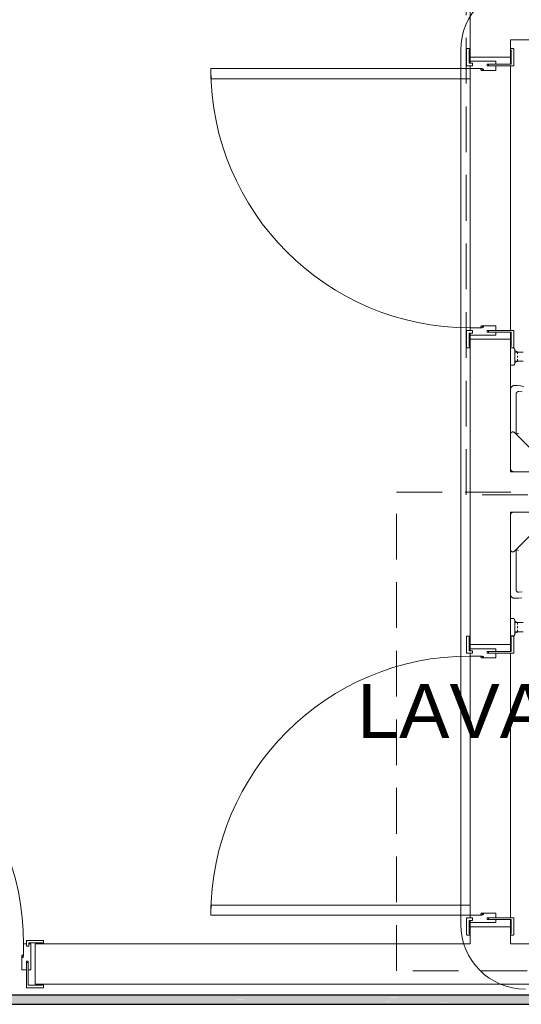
# Model space of a CAD drawing. Header units: millimetres. Extents: x 567 to 934, y -1 to 364.
# Tile 625 of 656: x 763.55 to 767.03, y 104.62 to 111.46. Entities that reach past the tile are written whole.
import ezdxf

# ---------------------------------------------------------------- set-up
doc = ezdxf.new("R2010")
doc.units = ezdxf.units.MM
doc.header["$MEASUREMENT"] = 0
doc.linetypes.add('HIDDEN2', pattern=[0.47625, 0.3175, -0.15875])
doc.linetypes.add('NULL', pattern=[0])
for name, color, linetype, lineweight in [('A-ANNO-SYMB', 7, 'Continuous', 9), ('A-AREA-IDEN', 7, 'Continuous', 9), ('A-WALL', 7, 'Continuous', 25), ('AF-Condutos', 140, 'Continuous', 25), ('ARQ-ALV-REB', 7, 'Continuous', 18), ('ARQ-ESQUAD', 7, 'Continuous', 25), ('DI-Detalhes', 1, 'HIDDEN2', 9), ('Peças hidrossanitárias', 7, 'Continuous', 13)]:
    doc.layers.add(name, color=color, linetype=linetype, lineweight=lineweight)
doc.styles.add('Arial', font='arial.ttf')

msp = doc.modelspace()

# ---------------------------------------------------------------- hatches: boundary and pattern name
at = {"layer": 'AF-Condutos', "linetype": 'Continuous'}
for points in [[(754.4968, 104.6871), (769.5363, 104.6857), (769.5363, 104.6871)], [(754.4968, 104.6857), (769.5363, 104.679), (769.5363, 104.6857)], [(754.4968, 104.679), (769.5363, 104.6683), (769.5363, 104.679)], [(763.7449, 104.6603), (769.5953, 104.6603), (754.4968, 104.6682)], [(754.4968, 104.6682), (769.5363, 104.6603), (769.5363, 104.6682)], [(769.5217, 104.6423), (769.5197, 104.6552), (754.4968, 104.6552)], [(769.5271, 104.6315), (769.5217, 104.6422), (754.4968, 104.6422)], [(769.5953, 104.6857), (754.5168, 104.687), (754.5168, 104.6857)], [(769.5953, 104.679), (754.5168, 104.6857), (754.5168, 104.679)], [(769.5953, 104.6682), (754.5168, 104.679), (754.5168, 104.6682)], [(754.5168, 104.6682), (754.5168, 104.6552), (769.5953, 104.6552)], [(769.5953, 104.6422), (754.5168, 104.6552), (754.5168, 104.6422)], [(769.5953, 104.6314), (754.5168, 104.6422), (754.5168, 104.6314)], [(763.7449, 104.6603), (769.5197, 104.6553), (769.5197, 104.6603)], [(754.4968, 104.6314), (769.5271, 104.6248), (769.5271, 104.6314)], [(754.4968, 104.6248), (769.5271, 104.6234), (769.5271, 104.6248)], [(769.5953, 104.6248), (754.5168, 104.6314), (754.5168, 104.6248)], [(769.5953, 104.6234), (754.5168, 104.6248), (754.5168, 104.6234)]]:
    msp.add_hatch(color=151, dxfattribs=at).paths.add_polyline_path(points)

# ---------------------------------------------------------------- linework, layer by layer
at = {"layer": 'A-ANNO-SYMB', "color": 8, "linetype": 'Continuous', "lineweight": 5}
msp.add_line((766.6143, 111.2512), (766.6143, 105.1788), dxfattribs=at)
for centre, start, end in [((767.0643, 111.2512), 90, 180), ((767.0643, 105.1788), 180, 270)]:
    msp.add_arc(centre, 0.45, start, end, dxfattribs=at)
at = {"layer": 'A-WALL', "color": 8, "lineweight": 5}
for p, q in [((766.679, 111.6573), (766.679, 111.2617)), ((766.959, 111.3227), (770.559, 111.3227)), ((766.959, 111.2617), (766.959, 111.3227)), ((766.679, 111.2597), (766.679, 111.2027)), ((766.959, 111.2027), (766.959, 111.2597)), ((766.679, 111.2027), (766.959, 111.2027)), ((766.959, 109.2427), (766.679, 109.2427)), ((766.679, 109.2427), (766.679, 109.1857)), ((766.959, 109.1857), (766.959, 109.2427)), ((766.679, 109.1837), (766.679, 107.1817)), ((766.959, 108.3227), (766.959, 109.1837)), ((770.559, 108.3227), (766.959, 108.3227)), ((766.959, 107.1817), (766.959, 108.0427)), ((766.959, 108.0427), (770.559, 108.0427)), ((766.679, 107.1797), (766.679, 107.1227)), ((766.959, 107.1227), (766.959, 107.1797)), ((766.679, 107.1227), (766.959, 107.1227)), ((766.959, 105.1627), (766.679, 105.1627)), ((766.679, 105.1627), (766.679, 105.1057)), ((766.959, 105.1057), (766.959, 105.1627)), ((766.679, 105.1037), (766.679, 105.0427)), ((766.959, 105.0427), (766.959, 105.1037)), ((763.716, 105.0427), (763.659, 105.0427)), ((763.659, 105.0427), (763.659, 104.7627)), ((766.679, 105.0427), (763.718, 105.0427)), ((769.9796, 105.0427), (766.959, 105.0427)), ((763.659, 104.7627), (763.716, 104.7627)), ((763.718, 104.7627), (770.559, 104.7627))]:
    msp.add_line(p, q, dxfattribs=at)
at = {"layer": 'AF-Condutos'}
for p, q in [((769.5363, 104.6871), (754.4968, 104.6871)), ((754.5168, 104.6234), (769.5953, 104.6234))]:
    msp.add_line(p, q, dxfattribs=at)
at = {"layer": 'ARQ-ALV-REB', "color": 8, "lineweight": 5}
for p, q in [((766.679, 111.1737), (766.679, 111.2027)), ((766.959, 111.1531), (766.959, 111.2027)), ((766.959, 109.3037), (766.959, 111.1417)), ((766.679, 109.3227), (766.679, 111.1227)), ((766.959, 109.2427), (766.959, 109.2923)), ((766.679, 109.2427), (766.679, 109.2717)), ((766.679, 107.0937), (766.679, 107.1227)), ((766.959, 107.0731), (766.959, 107.1227)), ((766.679, 105.2427), (766.679, 107.0427)), ((766.959, 105.2237), (766.959, 107.0617)), ((766.679, 105.1627), (766.679, 105.1917)), ((766.959, 105.1627), (766.959, 105.2123))]:
    msp.add_line(p, q, dxfattribs=at)
at = {"layer": 'ARQ-ESQUAD', "color": 8, "lineweight": 5}
for p, q in [((766.655, 111.1417), (766.655, 111.2577)), ((766.659, 111.2617), (766.679, 111.2617)), ((766.679, 111.2597), (766.672, 111.2507)), ((766.672, 111.2507), (766.672, 111.1597)), ((766.679, 111.2617), (766.679, 111.2597)), ((766.959, 111.2597), (766.959, 111.2617)), ((766.959, 111.2617), (766.979, 111.2617)), ((766.965, 111.2507), (766.959, 111.2597)), ((766.965, 111.1531), (766.965, 111.2507)), ((766.983, 111.2577), (766.983, 111.1417)), ((766.679, 111.1417), (766.655, 111.1417)), ((766.672, 111.1597), (766.679, 111.1597)), ((766.695, 111.1597), (766.672, 111.1597)), ((766.679, 111.1737), (766.859, 111.1737)), ((766.679, 111.1597), (766.679, 111.1737)), ((766.679, 111.1227), (766.679, 111.1417)), ((766.695, 111.1417), (766.679, 111.1417)), ((766.695, 111.1417), (766.695, 111.1597)), ((766.799, 111.1531), (766.965, 111.1531)), ((766.799, 111.1417), (766.799, 111.1531)), ((766.983, 111.1417), (766.799, 111.1417)), ((766.807, 111.1539), (766.807, 111.1417)), ((766.859, 111.1539), (766.807, 111.1539)), ((766.807, 111.1417), (766.859, 111.1417)), ((766.859, 111.1737), (766.859, 111.1539)), ((766.859, 111.1417), (766.859, 111.1097)), ((764.879, 111.0527), (764.879, 111.1227)), ((764.879, 111.1227), (766.679, 111.1227)), ((766.679, 111.1227), (766.679, 111.0527)), ((766.7641, 111.1227), (766.679, 111.1227)), ((766.7566, 111.1227), (766.7641, 111.1227)), ((766.7641, 111.1097), (766.7566, 111.1097)), ((766.7641, 111.1227), (766.7641, 111.1183)), ((766.7641, 111.1097), (766.7641, 111.1227)), ((766.7641, 111.1183), (766.7723, 111.1183)), ((766.7723, 111.114), (766.7641, 111.114)), ((766.7641, 111.114), (766.7641, 111.1097)), ((766.859, 111.1097), (766.7641, 111.1097)), ((766.7723, 111.1183), (766.7723, 111.114)), ((766.679, 111.0527), (764.879, 111.0527)), ((766.655, 109.3037), (766.679, 109.3037)), ((766.655, 109.1877), (766.655, 109.3037)), ((766.679, 109.3227), (766.7641, 109.3227)), ((766.679, 109.3037), (766.679, 109.3227)), ((766.695, 109.3037), (766.679, 109.3037)), ((766.695, 109.3037), (766.695, 109.2857)), ((766.7566, 109.3357), (766.7641, 109.3357)), ((766.7641, 109.3227), (766.7566, 109.3227)), ((766.7641, 109.3357), (766.7641, 109.3313)), ((766.7641, 109.3357), (766.859, 109.3357)), ((766.7641, 109.3227), (766.7641, 109.3357)), ((766.7641, 109.3313), (766.7723, 109.3313)), ((766.7641, 109.327), (766.7641, 109.3227)), ((766.7723, 109.327), (766.7641, 109.327)), ((766.7723, 109.3313), (766.7723, 109.327)), ((766.799, 109.3037), (766.983, 109.3037)), ((766.799, 109.2923), (766.799, 109.3037)), ((766.965, 109.2923), (766.799, 109.2923)), ((766.807, 109.3037), (766.807, 109.2915)), ((766.859, 109.3037), (766.807, 109.3037)), ((766.859, 109.3357), (766.859, 109.3037)), ((766.965, 109.1947), (766.965, 109.2923)), ((766.983, 109.3037), (766.983, 109.1877)), ((766.672, 109.2857), (766.672, 109.1947)), ((766.679, 109.2857), (766.672, 109.2857)), ((766.695, 109.2857), (766.672, 109.2857)), ((766.679, 109.2717), (766.679, 109.2857)), ((766.859, 109.2717), (766.679, 109.2717)), ((766.807, 109.2915), (766.859, 109.2915)), ((766.859, 109.2915), (766.859, 109.2717)), ((766.679, 109.1837), (766.659, 109.1837)), ((766.672, 109.1947), (766.679, 109.1857)), ((766.679, 109.1857), (766.679, 109.1837)), ((766.959, 109.1857), (766.965, 109.1947)), ((766.959, 109.1837), (766.959, 109.1857)), ((766.979, 109.1837), (766.959, 109.1837)), ((766.655, 107.1777), (766.655, 107.0617)), ((766.679, 107.1817), (766.659, 107.1817)), ((766.672, 107.1707), (766.679, 107.1797)), ((766.679, 107.1797), (766.679, 107.1817)), ((766.979, 107.1817), (766.959, 107.1817)), ((766.959, 107.1817), (766.959, 107.1797)), ((766.959, 107.1797), (766.965, 107.1707)), ((766.983, 107.0617), (766.983, 107.1777)), ((766.672, 107.0797), (766.672, 107.1707)), ((766.965, 107.1707), (766.965, 107.0731)), ((766.655, 107.0617), (766.679, 107.0617)), ((766.679, 107.0797), (766.672, 107.0797)), ((766.695, 107.0797), (766.672, 107.0797)), ((766.859, 107.0937), (766.679, 107.0937)), ((766.679, 107.0937), (766.679, 107.0797)), ((766.679, 107.0617), (766.679, 107.0427)), ((766.695, 107.0617), (766.679, 107.0617)), ((766.679, 107.0427), (766.7641, 107.0427)), ((766.695, 107.0617), (766.695, 107.0797)), ((766.7641, 107.0427), (766.7566, 107.0427)), ((766.7641, 107.0383), (766.7641, 107.0427)), ((766.7641, 107.0427), (766.7641, 107.0297)), ((766.7723, 107.0383), (766.7641, 107.0383)), ((766.7723, 107.034), (766.7723, 107.0383)), ((766.965, 107.0731), (766.799, 107.0731)), ((766.799, 107.0731), (766.799, 107.0617)), ((766.799, 107.0617), (766.983, 107.0617)), ((766.807, 107.0617), (766.807, 107.0739)), ((766.807, 107.0739), (766.859, 107.0739)), ((766.859, 107.0617), (766.807, 107.0617)), ((766.859, 107.0739), (766.859, 107.0937)), ((766.859, 107.0297), (766.859, 107.0617)), ((766.7566, 107.0297), (766.7641, 107.0297)), ((766.7641, 107.034), (766.7723, 107.034)), ((766.7641, 107.0297), (766.7641, 107.034)), ((766.7641, 107.0297), (766.859, 107.0297)), ((766.679, 105.3127), (764.879, 105.3127)), ((764.879, 105.3127), (764.879, 105.2427)), ((766.679, 105.2427), (766.679, 105.3127)), ((764.879, 105.2427), (766.679, 105.2427)), ((766.679, 105.2237), (766.655, 105.2237)), ((766.655, 105.2237), (766.655, 105.1077)), ((766.672, 105.1147), (766.672, 105.2057)), ((766.672, 105.2057), (766.679, 105.2057)), ((766.695, 105.2057), (766.672, 105.2057)), ((766.7641, 105.2427), (766.679, 105.2427)), ((766.679, 105.2427), (766.679, 105.2237)), ((766.695, 105.2237), (766.679, 105.2237)), ((766.679, 105.2057), (766.679, 105.1917)), ((766.679, 105.1917), (766.859, 105.1917)), ((766.695, 105.2237), (766.695, 105.2057)), ((766.7641, 105.2557), (766.7566, 105.2557)), ((766.7566, 105.2427), (766.7641, 105.2427)), ((766.7641, 105.2513), (766.7641, 105.2557)), ((766.859, 105.2557), (766.7641, 105.2557)), ((766.7641, 105.2557), (766.7641, 105.2427)), ((766.7723, 105.2513), (766.7641, 105.2513)), ((766.7641, 105.2427), (766.7641, 105.247)), ((766.7641, 105.247), (766.7723, 105.247)), ((766.7723, 105.247), (766.7723, 105.2513)), ((766.983, 105.2237), (766.799, 105.2237)), ((766.799, 105.2237), (766.799, 105.2123)), ((766.799, 105.2123), (766.965, 105.2123)), ((766.807, 105.2115), (766.807, 105.2237)), ((766.807, 105.2237), (766.859, 105.2237)), ((766.859, 105.2115), (766.807, 105.2115)), ((766.859, 105.2237), (766.859, 105.2557)), ((766.859, 105.1917), (766.859, 105.2115)), ((766.965, 105.2123), (766.965, 105.1147)), ((766.983, 105.1077), (766.983, 105.2237)), ((763.714, 105.0667), (763.598, 105.0667)), ((763.598, 105.0667), (763.598, 105.0427)), ((763.718, 105.0427), (763.718, 105.0627)), ((766.659, 105.1037), (766.679, 105.1037)), ((766.679, 105.1057), (766.672, 105.1147)), ((766.679, 105.1037), (766.679, 105.1057)), ((766.965, 105.1147), (766.959, 105.1057)), ((766.959, 105.1057), (766.959, 105.1037)), ((766.959, 105.1037), (766.979, 105.1037)), ((763.598, 105.0427), (763.579, 105.0427)), ((763.579, 105.0427), (763.579, 104.9576)), ((763.598, 105.0267), (763.598, 105.0427)), ((763.598, 105.0267), (763.616, 105.0267)), ((763.616, 105.0427), (763.616, 105.0497)), ((763.616, 105.0497), (763.707, 105.0497)), ((763.616, 105.0267), (763.616, 105.0497)), ((763.63, 105.0427), (763.616, 105.0427)), ((763.63, 104.8627), (763.63, 105.0427)), ((763.707, 105.0497), (763.716, 105.0427)), ((763.716, 105.0427), (763.718, 105.0427)), ((763.566, 104.9651), (763.566, 104.9576)), ((763.566, 104.9576), (763.5703, 104.9576)), ((763.579, 104.9576), (763.566, 104.9576)), ((763.566, 104.9576), (763.566, 104.8627)), ((763.5703, 104.9576), (763.5703, 104.9493)), ((763.5703, 104.9493), (763.5747, 104.9493)), ((763.5747, 104.9493), (763.5747, 104.9576)), ((763.5747, 104.9576), (763.579, 104.9576)), ((763.579, 104.9576), (763.579, 104.9651)), ((763.6094, 104.9227), (763.598, 104.9227)), ((763.598, 104.9227), (763.598, 104.7387)), ((763.598, 104.8627), (763.598, 104.9147)), ((763.598, 104.9147), (763.6102, 104.9147)), ((763.6094, 104.7567), (763.6094, 104.9227)), ((763.6102, 104.9147), (763.6102, 104.8627)), ((763.566, 104.8627), (763.598, 104.8627)), ((763.6102, 104.8627), (763.63, 104.8627)), ((763.598, 104.7387), (763.714, 104.7387)), ((763.707, 104.7567), (763.6094, 104.7567)), ((763.716, 104.7627), (763.707, 104.7567)), ((763.718, 104.7627), (763.716, 104.7627)), ((763.718, 104.7427), (763.718, 104.7627))]:
    msp.add_line(p, q, dxfattribs=at)
for centre, radius, start, end in [((766.659, 111.2577), 0.004, 90, 180), ((766.979, 111.2577), 0.004, 0, 90), ((766.679, 111.1227), 1.8, 180, 270), ((766.7648, 111.1162), 0.0105, 141.72399, 218.27601), ((766.7648, 109.3292), 0.0105, 141.72399, 218.27601), ((766.659, 109.1877), 0.004, 180, 270), ((766.979, 109.1877), 0.004, 270, 360), ((766.659, 107.1777), 0.004, 90, 180), ((766.979, 107.1777), 0.004, 0, 90), ((766.679, 105.2427), 1.8, 90, 180), ((766.7648, 107.0362), 0.0105, 141.72399, 218.27601), ((761.779, 105.0427), 1.8, 360, 90), ((766.7648, 105.2492), 0.0105, 141.72399, 218.27601), ((763.714, 105.0627), 0.004, 0, 90), ((766.659, 105.1077), 0.004, 180, 270), ((766.979, 105.1077), 0.004, 270, 360), ((763.5725, 104.9568), 0.0105, 51.72399, 128.27601), ((763.714, 104.7427), 0.004, 270, 360)]:
    msp.add_arc(centre, radius, start, end, dxfattribs=at)
at = {"layer": 'DI-Detalhes'}
for points in [[(766.6513, 111.8422), (770.8915, 111.8422), (770.8915, 108.1615), (766.6513, 108.1615), (766.6513, 111.8422)], [(766.1691, 108.1804), (770.4093, 108.1804), (770.4093, 104.8561), (766.1691, 104.8561), (766.1691, 108.1804)]]:
    msp.add_lwpolyline(points, dxfattribs=at)
at = {"layer": 'Peças hidrossanitárias', "color": 8, "lineweight": 5}
for p, q in [((766.979, 109.1827), (766.959, 109.1827)), ((766.991, 109.1644), (766.989, 109.1644)), ((766.991, 109.1644), (766.989, 109.1644)), ((767.009, 109.156), (766.991, 109.1644)), ((766.991, 109.1644), (766.991, 109.081)), ((767.009, 109.156), (767.009, 109.1552)), ((767.049, 109.1544), (766.989, 109.1544)), ((766.989, 109.091), (767.049, 109.091)), ((766.991, 109.081), (767.009, 109.0894)), ((767.009, 109.1502), (767.009, 109.1414)), ((767.009, 109.1289), (767.009, 109.1164)), ((767.009, 109.104), (767.009, 109.0951)), ((767.009, 109.09), (767.009, 109.0894)), ((766.959, 109.0627), (766.979, 109.0627)), ((766.989, 109.081), (766.991, 109.081)), ((766.989, 109.081), (766.989, 109.081)), ((766.989, 109.081), (766.989, 109.081)), ((766.989, 109.081), (766.991, 109.081)), ((766.989, 109.081), (766.989, 109.081)), ((766.989, 109.081), (766.989, 109.081)), ((766.999, 108.8633), (766.999, 108.8627)), ((766.999, 108.5827), (766.999, 108.8627)), ((767.0178, 108.8796), (767.0171, 108.8796)), ((767.2307, 108.351), (766.9873, 108.5944)), ((766.9873, 107.771), (767.2307, 108.0144)), ((766.999, 107.5027), (766.999, 107.7827)), ((766.999, 107.5027), (766.999, 107.502)), ((767.0172, 107.4857), (767.0178, 107.4858)), ((766.979, 107.3027), (766.959, 107.3027)), ((766.991, 107.2844), (766.989, 107.2844)), ((766.991, 107.2844), (766.989, 107.2844)), ((767.049, 107.2744), (766.989, 107.2744)), ((767.009, 107.276), (766.991, 107.2844)), ((766.991, 107.2844), (766.991, 107.201)), ((767.009, 107.2702), (767.009, 107.2614)), ((767.009, 107.2489), (767.009, 107.2364)), ((766.959, 107.1827), (766.979, 107.1827)), ((766.989, 107.211), (767.049, 107.211)), ((766.989, 107.201), (766.991, 107.201)), ((766.989, 107.201), (766.991, 107.201)), ((766.991, 107.201), (767.009, 107.2094)), ((767.009, 107.224), (767.009, 107.2191)), ((767.009, 107.2186), (767.009, 107.2151)), ((767.009, 107.2101), (767.009, 107.2094))]:
    msp.add_line(p, q, dxfattribs=at)
for points in [[(766.979, 109.1827), (766.9794, 109.1827), (766.9798, 109.1826), (766.9802, 109.1826), (766.9806, 109.1825), (766.981, 109.1825), (766.9814, 109.1824), (766.9818, 109.1823), (766.9821, 109.1822), (766.9825, 109.182), (766.9829, 109.1819), (766.9832, 109.1817), (766.9836, 109.1815), (766.984, 109.1814), (766.9843, 109.1811), (766.9846, 109.1809), (766.985, 109.1807), (766.9853, 109.1804), (766.9856, 109.1802), (766.9859, 109.1799), (766.9862, 109.1796), (766.9864, 109.1793), (766.9867, 109.179), (766.9869, 109.1787), (766.9872, 109.1784), (766.9874, 109.1781), (766.9876, 109.1777), (766.9878, 109.1774), (766.988, 109.177), (766.9882, 109.1767), (766.9883, 109.1763), (766.9884, 109.1759), (766.9886, 109.1755), (766.9887, 109.1752), (766.9888, 109.1748), (766.9888, 109.1744), (766.9889, 109.174), (766.9889, 109.1736), (766.989, 109.1732), (766.989, 109.1728), (766.989, 109.1727)], [(766.9798, 109.1826), (766.9802, 109.1826), (766.9806, 109.1825), (766.981, 109.1825), (766.9814, 109.1824), (766.9818, 109.1823), (766.9821, 109.1822), (766.9825, 109.182), (766.9829, 109.1819), (766.9832, 109.1817), (766.9836, 109.1815), (766.984, 109.1814), (766.9843, 109.1811), (766.9846, 109.1809), (766.985, 109.1807), (766.9853, 109.1804), (766.9856, 109.1802), (766.9859, 109.1799), (766.9862, 109.1796), (766.9864, 109.1793), (766.9867, 109.179), (766.9869, 109.1787), (766.9872, 109.1784), (766.9874, 109.1781), (766.9876, 109.1777), (766.9878, 109.1774), (766.988, 109.177), (766.9882, 109.1767), (766.9883, 109.1763), (766.9884, 109.1759), (766.9886, 109.1755), (766.9887, 109.1752), (766.9888, 109.1748), (766.9888, 109.1744), (766.9889, 109.174)], [(766.989, 109.1727), (766.989, 109.1726), (766.989, 109.1725), (766.989, 109.1723), (766.989, 109.172), (766.989, 109.1717), (766.989, 109.1712), (766.989, 109.1707), (766.989, 109.1701), (766.989, 109.1695), (766.989, 109.1687), (766.989, 109.1679), (766.989, 109.167), (766.989, 109.1661), (766.989, 109.165), (766.989, 109.1639), (766.989, 109.1628)], [(766.989, 109.0727), (766.989, 109.0727), (766.989, 109.0728), (766.989, 109.073), (766.989, 109.0733), (766.989, 109.0737), (766.989, 109.0741), (766.989, 109.0746), (766.989, 109.0752), (766.989, 109.0759), (766.989, 109.0766), (766.989, 109.0774), (766.989, 109.0783), (766.989, 109.0793), (766.989, 109.0803), (766.989, 109.0814), (766.989, 109.0826), (766.989, 109.0838), (766.989, 109.0851), (766.989, 109.0864), (766.989, 109.0878), (766.989, 109.0893), (766.989, 109.0908), (766.989, 109.0924), (766.989, 109.094), (766.989, 109.0957), (766.989, 109.0974), (766.989, 109.0991), (766.989, 109.1009), (766.989, 109.1027), (766.989, 109.1046), (766.989, 109.1064), (766.989, 109.1083), (766.989, 109.1103), (766.989, 109.1122), (766.989, 109.1142), (766.989, 109.1162), (766.989, 109.1181), (766.989, 109.1201), (766.989, 109.1221), (766.989, 109.1241), (766.989, 109.1261), (766.989, 109.1281), (766.989, 109.1301), (766.989, 109.1321), (766.989, 109.134), (766.989, 109.136), (766.989, 109.1379), (766.989, 109.1398), (766.989, 109.1416), (766.989, 109.1435), (766.989, 109.1453), (766.989, 109.147), (766.989, 109.1488), (766.989, 109.1505), (766.989, 109.1521), (766.989, 109.1537), (766.989, 109.1552), (766.989, 109.1567), (766.989, 109.1582), (766.989, 109.1595), (766.989, 109.1609), (766.989, 109.1621), (766.989, 109.1633), (766.989, 109.1645), (766.989, 109.1655), (766.989, 109.1665), (766.989, 109.1674), (766.989, 109.1683), (766.989, 109.1691), (766.989, 109.1698), (766.989, 109.1704), (766.989, 109.171), (766.989, 109.1714), (766.989, 109.1719), (766.989, 109.1722), (766.989, 109.1724), (766.989, 109.1726), (766.989, 109.1727), (766.989, 109.1727)], [(766.989, 109.1679), (766.989, 109.167), (766.989, 109.1661), (766.989, 109.165), (766.989, 109.1639), (766.989, 109.1628)], [(766.989, 109.1633), (766.989, 109.1645), (766.989, 109.1655), (766.989, 109.1665), (766.989, 109.1674)], [(766.989, 109.0727), (766.989, 109.0723), (766.989, 109.0719), (766.9889, 109.0715), (766.9889, 109.0711), (766.9888, 109.0707), (766.9887, 109.0703), (766.9886, 109.0699), (766.9885, 109.0695), (766.9883, 109.0691), (766.9882, 109.0688), (766.988, 109.0684), (766.9879, 109.0681), (766.9877, 109.0677), (766.9875, 109.0674), (766.9872, 109.067), (766.987, 109.0667), (766.9868, 109.0664), (766.9865, 109.0661), (766.9862, 109.0658), (766.986, 109.0655), (766.9857, 109.0652), (766.9854, 109.065), (766.985, 109.0647), (766.9847, 109.0645), (766.9844, 109.0643), (766.9841, 109.064), (766.9837, 109.0639), (766.9833, 109.0637), (766.983, 109.0635), (766.9826, 109.0634), (766.9822, 109.0632), (766.9819, 109.0631), (766.9815, 109.063), (766.9811, 109.0629), (766.9807, 109.0628), (766.9803, 109.0628), (766.9799, 109.0627), (766.9795, 109.0627), (766.9791, 109.0627), (766.979, 109.0627)], [(766.9889, 109.0715), (766.9889, 109.0711), (766.9888, 109.0707), (766.9887, 109.0703), (766.9886, 109.0699), (766.9885, 109.0695), (766.9883, 109.0691), (766.9882, 109.0688), (766.988, 109.0684), (766.9879, 109.0681), (766.9877, 109.0677), (766.9875, 109.0674), (766.9872, 109.067), (766.987, 109.0667), (766.9868, 109.0664), (766.9865, 109.0661), (766.9862, 109.0658), (766.986, 109.0655), (766.9857, 109.0652), (766.9854, 109.065), (766.985, 109.0647), (766.9847, 109.0645), (766.9844, 109.0643), (766.9841, 109.064), (766.9837, 109.0639), (766.9833, 109.0637), (766.983, 109.0635), (766.9826, 109.0634), (766.9822, 109.0632), (766.9819, 109.0631), (766.9815, 109.063), (766.9811, 109.0629), (766.9807, 109.0628), (766.9803, 109.0628), (766.9799, 109.0627)], [(766.989, 109.0774), (766.989, 109.0783), (766.989, 109.0793), (766.989, 109.0803), (766.989, 109.0814), (766.989, 109.0826)], [(766.989, 109.082), (766.989, 109.0809), (766.989, 109.0798), (766.989, 109.0788), (766.989, 109.0779), (766.989, 109.0771), (766.989, 109.0763), (766.989, 109.0756), (766.989, 109.0749), (766.989, 109.0744), (766.989, 109.0739), (766.989, 109.0735), (766.989, 109.0732), (766.989, 109.0729), (766.989, 109.0728), (766.989, 109.0727), (766.989, 109.0727)], [(766.989, 109.082), (766.989, 109.0809), (766.989, 109.0798), (766.989, 109.0788), (766.989, 109.0779)], [(766.9906, 108.9218), (766.9894, 108.9219), (766.9882, 108.9219), (766.987, 108.9218), (766.9858, 108.9217), (766.9846, 108.9216), (766.9834, 108.9214), (766.9822, 108.9211), (766.9811, 108.9208), (766.9799, 108.9205), (766.9788, 108.9201), (766.9777, 108.9197), (766.9766, 108.9192), (766.9755, 108.9187), (766.9744, 108.9181), (766.9734, 108.9175), (766.9724, 108.9169), (766.9714, 108.9162), (766.9704, 108.9154), (766.9695, 108.9147), (766.9686, 108.9139), (766.9677, 108.9131), (766.9669, 108.9122), (766.9661, 108.9113), (766.9654, 108.9104), (766.9646, 108.9094), (766.964, 108.9084), (766.9633, 108.9074), (766.9627, 108.9064), (766.9622, 108.9053), (766.9616, 108.9042), (766.9612, 108.9031), (766.9607, 108.902), (766.9604, 108.9008), (766.96, 108.8997), (766.9597, 108.8985), (766.9595, 108.8974), (766.9593, 108.8962), (766.9591, 108.895), (766.959, 108.8938), (766.959, 108.8926), (766.959, 108.8919)], [(767.0535, 108.9152), (767.0297, 108.9185), (767.0058, 108.9208), (766.9906, 108.9218)], [(766.999, 108.8627), (766.999, 108.8634), (766.999, 108.864), (766.9991, 108.8647), (766.9992, 108.8654), (766.9993, 108.866), (766.9995, 108.8667), (766.9997, 108.8674), (766.9999, 108.868), (767.0001, 108.8687), (767.0003, 108.8693), (767.0006, 108.8699), (767.0009, 108.8705), (767.0012, 108.8711), (767.0016, 108.8717), (767.002, 108.8723), (767.0024, 108.8728), (767.0028, 108.8734), (767.0032, 108.8739), (767.0037, 108.8744), (767.0041, 108.8749), (767.0046, 108.8753), (767.0052, 108.8758), (767.0057, 108.8762), (767.0062, 108.8766), (767.0068, 108.877), (767.0074, 108.8773), (767.008, 108.8777), (767.0086, 108.878), (767.0092, 108.8783), (767.0098, 108.8785), (767.0105, 108.8788), (767.0111, 108.879), (767.0118, 108.8791), (767.0124, 108.8793), (767.0131, 108.8794), (767.0138, 108.8795), (767.0144, 108.8796), (767.0151, 108.8797), (767.0158, 108.8797), (767.0165, 108.8797), (767.0172, 108.8796), (767.0178, 108.8796)], [(767.0079, 108.8776), (767.0073, 108.8773), (767.0067, 108.8769), (767.0062, 108.8766), (767.0056, 108.8762), (767.0051, 108.8757), (767.0046, 108.8753), (767.0041, 108.8748), (767.0036, 108.8743), (767.0032, 108.8738), (767.0027, 108.8733), (767.0023, 108.8728), (767.0019, 108.8722)], [(767.0178, 108.8796), (767.04, 108.8768)], [(766.9873, 108.5944), (766.9868, 108.5948), (766.9863, 108.5953), (766.9858, 108.5957), (766.9853, 108.5961), (766.9847, 108.5965), (766.9842, 108.5968), (766.9836, 108.5972), (766.983, 108.5975), (766.9824, 108.5978), (766.9818, 108.598), (766.9812, 108.5983), (766.9805, 108.5985), (766.9799, 108.5987), (766.9793, 108.5988), (766.9786, 108.599), (766.978, 108.5991), (766.9773, 108.5991), (766.9766, 108.5992), (766.976, 108.5992), (766.9753, 108.5992), (766.9747, 108.5992), (766.974, 108.5992), (766.9733, 108.5991), (766.9727, 108.599), (766.972, 108.5989), (766.9714, 108.5987), (766.9707, 108.5985), (766.9701, 108.5983), (766.9695, 108.5981), (766.9689, 108.5978), (766.9683, 108.5976), (766.9677, 108.5973), (766.9671, 108.5969), (766.9666, 108.5966), (766.966, 108.5962), (766.9655, 108.5958), (766.965, 108.5954), (766.9645, 108.595), (766.964, 108.5945), (766.9635, 108.594), (766.9631, 108.5936), (766.9626, 108.593), (766.9622, 108.5925), (766.9618, 108.592), (766.9615, 108.5914), (766.9611, 108.5909), (766.9608, 108.5903), (766.9605, 108.5897), (766.9603, 108.5891), (766.96, 108.5885), (766.9598, 108.5878), (766.9596, 108.5872), (766.9594, 108.5865), (766.9593, 108.5859), (766.9592, 108.5852), (766.9591, 108.5846), (766.959, 108.5839), (766.959, 108.5833), (766.959, 108.5827)], [(766.999, 108.5827), (766.9995, 108.5829), (767.0011, 108.5836), (767.0037, 108.5846), (767.0052, 108.5853), (767.007, 108.586), (767.0108, 108.5876), (767.015, 108.5893)], [(766.959, 108.3467), (766.959, 108.3457), (766.9591, 108.3448), (766.9592, 108.3438), (766.9593, 108.3428), (766.9595, 108.3419), (766.9597, 108.341), (766.9599, 108.34), (766.9602, 108.3391), (766.9605, 108.3382), (766.9609, 108.3373), (766.9613, 108.3364), (766.9617, 108.3356), (766.9622, 108.3347), (766.9627, 108.3339), (766.9632, 108.3331), (766.9637, 108.3323), (766.9643, 108.3316), (766.9649, 108.3308), (766.9656, 108.3301), (766.9663, 108.3295), (766.967, 108.3288), (766.9677, 108.3282), (766.9684, 108.3276), (766.9692, 108.327), (766.97, 108.3265), (766.9708, 108.326), (766.9717, 108.3255), (766.9725, 108.3251), (766.9734, 108.3247), (766.9743, 108.3243), (766.9752, 108.324), (766.9761, 108.3237), (766.977, 108.3234), (766.978, 108.3232), (766.9789, 108.323), (766.9799, 108.3229), (766.9808, 108.3228), (766.9818, 108.3227), (766.9827, 108.3227)], [(766.983, 108.0427), (766.982, 108.0427), (766.9811, 108.0426), (766.9801, 108.0425), (766.9792, 108.0424), (766.9782, 108.0422), (766.9773, 108.042), (766.9764, 108.0417), (766.9754, 108.0415), (766.9745, 108.0411), (766.9736, 108.0408), (766.9728, 108.0404), (766.9719, 108.04), (766.9711, 108.0395), (766.9702, 108.039), (766.9694, 108.0385), (766.9687, 108.0379), (766.9679, 108.0373), (766.9672, 108.0367), (766.9665, 108.0361), (766.9658, 108.0354), (766.9651, 108.0347), (766.9645, 108.034), (766.9639, 108.0332), (766.9633, 108.0324), (766.9628, 108.0316), (766.9623, 108.0308), (766.9618, 108.03), (766.9614, 108.0291), (766.961, 108.0283), (766.9606, 108.0274), (766.9603, 108.0265), (766.96, 108.0256), (766.9597, 108.0246), (766.9595, 108.0237), (766.9593, 108.0228), (766.9592, 108.0218), (766.9591, 108.0208), (766.959, 108.0199), (766.959, 108.0189)], [(766.959, 107.7827), (766.959, 107.782), (766.959, 107.7813), (766.9591, 107.7807), (766.9592, 107.78), (766.9593, 107.7794), (766.9595, 107.7787), (766.9596, 107.7781), (766.9598, 107.7775), (766.9601, 107.7768), (766.9603, 107.7762), (766.9606, 107.7756), (766.9609, 107.775), (766.9612, 107.7744), (766.9615, 107.7739), (766.9619, 107.7733), (766.9623, 107.7728), (766.9627, 107.7723), (766.9631, 107.7717), (766.9635, 107.7713), (766.964, 107.7708), (766.9645, 107.7703), (766.965, 107.7699), (766.9655, 107.7695), (766.9661, 107.7691), (766.9666, 107.7687), (766.9672, 107.7684), (766.9677, 107.7681), (766.9683, 107.7678), (766.9689, 107.7675), (766.9696, 107.7672), (766.9702, 107.767), (766.9708, 107.7668), (766.9714, 107.7666), (766.9721, 107.7665), (766.9727, 107.7663), (766.9734, 107.7662), (766.9741, 107.7662), (766.9747, 107.7661), (766.9754, 107.7661), (766.976, 107.7661), (766.9767, 107.7661), (766.9774, 107.7662), (766.978, 107.7663), (766.9787, 107.7664), (766.9793, 107.7665), (766.98, 107.7667), (766.9806, 107.7669), (766.9812, 107.7671), (766.9818, 107.7673), (766.9825, 107.7676), (766.983, 107.7679), (766.9836, 107.7682), (766.9842, 107.7685), (766.9848, 107.7689), (766.9853, 107.7693), (766.9858, 107.7697), (766.9863, 107.7701), (766.9868, 107.7705), (766.9873, 107.771)], [(767.015, 107.776), (767.0108, 107.7778), (767.007, 107.7794), (767.0052, 107.7801), (767.0037, 107.7807), (767.0011, 107.7818), (766.9995, 107.7824), (766.999, 107.7827)], [(766.959, 107.4735), (766.959, 107.4723), (766.9591, 107.4711), (766.9592, 107.4699), (766.9594, 107.4687), (766.9596, 107.4675), (766.9598, 107.4663), (766.9602, 107.4652), (766.9605, 107.464), (766.9609, 107.4629), (766.9614, 107.4618), (766.9618, 107.4607), (766.9624, 107.4596), (766.963, 107.4586), (766.9636, 107.4575), (766.9642, 107.4565), (766.9649, 107.4555), (766.9657, 107.4546), (766.9664, 107.4537), (766.9672, 107.4528), (766.9681, 107.4519), (766.969, 107.4511), (766.9699, 107.4503), (766.9708, 107.4496), (766.9718, 107.4489), (766.9728, 107.4482), (766.9738, 107.4476), (766.9748, 107.447), (766.9759, 107.4465), (766.977, 107.446), (766.9781, 107.4455), (766.9792, 107.4451), (766.9804, 107.4447), (766.9815, 107.4444), (766.9827, 107.4441), (766.9839, 107.4439), (766.9851, 107.4437), (766.9863, 107.4436), (766.9875, 107.4435), (766.9887, 107.4435), (766.9899, 107.4435), (766.9906, 107.4435)], [(766.9906, 107.4435), (767.0145, 107.4452), (767.0383, 107.4479)], [(767.0178, 107.4858), (767.0171, 107.4857), (767.0164, 107.4857), (767.0157, 107.4857), (767.0151, 107.4857), (767.0144, 107.4857), (767.0137, 107.4858), (767.013, 107.4859), (767.0124, 107.4861), (767.0117, 107.4862), (767.011, 107.4864), (767.0104, 107.4866), (767.0098, 107.4869), (767.0091, 107.4871), (767.0085, 107.4874), (767.0079, 107.4877), (767.0073, 107.488), (767.0067, 107.4884), (767.0062, 107.4888), (767.0056, 107.4892), (767.0051, 107.4896), (767.0046, 107.4901), (767.0041, 107.4905), (767.0036, 107.491), (767.0032, 107.4915), (767.0027, 107.492), (767.0023, 107.4926), (767.0019, 107.4931), (767.0015, 107.4937), (767.0012, 107.4943), (767.0009, 107.4949), (767.0006, 107.4955), (767.0003, 107.4961), (767.0001, 107.4967), (766.9998, 107.4974), (766.9996, 107.498), (766.9995, 107.4987), (766.9993, 107.4994), (766.9992, 107.5), (766.9991, 107.5007), (766.999, 107.5014), (766.999, 107.5021), (766.999, 107.5027)], [(767.002, 107.4931), (767.0024, 107.4925), (767.0028, 107.492), (767.0032, 107.4915), (767.0037, 107.491), (767.0041, 107.4905), (767.0046, 107.49), (767.0052, 107.4896), (767.0057, 107.4891), (767.0062, 107.4887), (767.0068, 107.4884), (767.0074, 107.488), (767.008, 107.4877)], [(767.0402, 107.4886), (767.018, 107.4858), (767.0178, 107.4858)], [(766.979, 107.3027), (766.9794, 107.3027), (766.9798, 107.3026), (766.9802, 107.3026), (766.9806, 107.3025), (766.981, 107.3025), (766.9814, 107.3024), (766.9818, 107.3023), (766.9821, 107.3022), (766.9825, 107.302), (766.9829, 107.3019), (766.9832, 107.3017), (766.9836, 107.3015), (766.984, 107.3014), (766.9843, 107.3011), (766.9846, 107.3009), (766.985, 107.3007), (766.9853, 107.3004), (766.9856, 107.3002), (766.9859, 107.2999), (766.9862, 107.2996), (766.9864, 107.2993), (766.9867, 107.299), (766.9869, 107.2987), (766.9872, 107.2984), (766.9874, 107.2981), (766.9876, 107.2977), (766.9878, 107.2974), (766.988, 107.297), (766.9882, 107.2967), (766.9883, 107.2963), (766.9884, 107.2959), (766.9886, 107.2955), (766.9887, 107.2952), (766.9888, 107.2948), (766.9888, 107.2944), (766.9889, 107.294), (766.9889, 107.2936), (766.989, 107.2932), (766.989, 107.2928), (766.989, 107.2927)], [(766.9798, 107.3026), (766.9802, 107.3026), (766.9806, 107.3025), (766.981, 107.3025), (766.9814, 107.3024), (766.9818, 107.3023), (766.9821, 107.3022), (766.9825, 107.302), (766.9829, 107.3019), (766.9832, 107.3017), (766.9836, 107.3015), (766.984, 107.3014), (766.9843, 107.3011), (766.9846, 107.3009), (766.985, 107.3007), (766.9853, 107.3004), (766.9856, 107.3002), (766.9859, 107.2999), (766.9862, 107.2996), (766.9864, 107.2993), (766.9867, 107.299), (766.9869, 107.2987), (766.9872, 107.2984), (766.9874, 107.2981), (766.9876, 107.2977), (766.9878, 107.2974), (766.988, 107.297), (766.9882, 107.2967), (766.9883, 107.2963), (766.9884, 107.2959), (766.9886, 107.2955), (766.9887, 107.2952), (766.9888, 107.2948), (766.9888, 107.2944), (766.9889, 107.294)], [(766.989, 107.2927), (766.989, 107.2926), (766.989, 107.2925), (766.989, 107.2923), (766.989, 107.292), (766.989, 107.2917), (766.989, 107.2912), (766.989, 107.2907), (766.989, 107.2901), (766.989, 107.2895), (766.989, 107.2887), (766.989, 107.2879), (766.989, 107.287), (766.989, 107.2861), (766.989, 107.285), (766.989, 107.2839), (766.989, 107.2828)], [(766.989, 107.1927), (766.989, 107.1927), (766.989, 107.1928), (766.989, 107.193), (766.989, 107.1933), (766.989, 107.1937), (766.989, 107.1941), (766.989, 107.1946), (766.989, 107.1952), (766.989, 107.1959), (766.989, 107.1966), (766.989, 107.1974), (766.989, 107.1983), (766.989, 107.1993), (766.989, 107.2003), (766.989, 107.2014), (766.989, 107.2026), (766.989, 107.2038), (766.989, 107.2051), (766.989, 107.2064), (766.989, 107.2078), (766.989, 107.2093), (766.989, 107.2108), (766.989, 107.2124), (766.989, 107.214), (766.989, 107.2157), (766.989, 107.2174), (766.989, 107.2191), (766.989, 107.2209), (766.989, 107.2227), (766.989, 107.2246), (766.989, 107.2264), (766.989, 107.2283), (766.989, 107.2303), (766.989, 107.2322), (766.989, 107.2342), (766.989, 107.2362), (766.989, 107.2381), (766.989, 107.2401), (766.989, 107.2421), (766.989, 107.2441), (766.989, 107.2461), (766.989, 107.2481), (766.989, 107.2501), (766.989, 107.2521), (766.989, 107.254), (766.989, 107.256), (766.989, 107.2579), (766.989, 107.2598), (766.989, 107.2616), (766.989, 107.2635), (766.989, 107.2653), (766.989, 107.267), (766.989, 107.2688), (766.989, 107.2705), (766.989, 107.2721), (766.989, 107.2737), (766.989, 107.2752), (766.989, 107.2767), (766.989, 107.2782), (766.989, 107.2795), (766.989, 107.2809), (766.989, 107.2821), (766.989, 107.2833), (766.989, 107.2845), (766.989, 107.2855), (766.989, 107.2865), (766.989, 107.2874), (766.989, 107.2883), (766.989, 107.2891), (766.989, 107.2898), (766.989, 107.2904), (766.989, 107.291), (766.989, 107.2914), (766.989, 107.2919), (766.989, 107.2922), (766.989, 107.2924), (766.989, 107.2926), (766.989, 107.2927), (766.989, 107.2927)], [(766.989, 107.2879), (766.989, 107.287), (766.989, 107.2861), (766.989, 107.285), (766.989, 107.2839), (766.989, 107.2828)], [(766.989, 107.2833), (766.989, 107.2845), (766.989, 107.2855), (766.989, 107.2865), (766.989, 107.2874)], [(766.989, 107.1927), (766.989, 107.1923), (766.989, 107.1919), (766.9889, 107.1915), (766.9889, 107.1911), (766.9888, 107.1907), (766.9887, 107.1903), (766.9886, 107.1899), (766.9885, 107.1895), (766.9883, 107.1891), (766.9882, 107.1888), (766.988, 107.1884), (766.9879, 107.1881), (766.9877, 107.1877), (766.9875, 107.1874), (766.9872, 107.187), (766.987, 107.1867), (766.9868, 107.1864), (766.9865, 107.1861), (766.9862, 107.1858), (766.986, 107.1855), (766.9857, 107.1852), (766.9854, 107.185), (766.985, 107.1847), (766.9847, 107.1845), (766.9844, 107.1843), (766.9841, 107.184), (766.9837, 107.1839), (766.9833, 107.1837), (766.983, 107.1835), (766.9826, 107.1834), (766.9822, 107.1832), (766.9819, 107.1831), (766.9815, 107.183), (766.9811, 107.1829), (766.9807, 107.1828), (766.9803, 107.1828), (766.9799, 107.1827), (766.9795, 107.1827), (766.9791, 107.1827), (766.979, 107.1827)], [(766.9889, 107.1915), (766.9889, 107.1911), (766.9888, 107.1907), (766.9887, 107.1903), (766.9886, 107.1899), (766.9885, 107.1895), (766.9883, 107.1891), (766.9882, 107.1888), (766.988, 107.1884), (766.9879, 107.1881), (766.9877, 107.1877), (766.9875, 107.1874), (766.9872, 107.187), (766.987, 107.1867), (766.9868, 107.1864), (766.9865, 107.1861), (766.9862, 107.1858), (766.986, 107.1855), (766.9857, 107.1852), (766.9854, 107.185), (766.985, 107.1847), (766.9847, 107.1845), (766.9844, 107.1843), (766.9841, 107.184), (766.9837, 107.1839), (766.9833, 107.1837), (766.983, 107.1835), (766.9826, 107.1834), (766.9822, 107.1832), (766.9819, 107.1831), (766.9815, 107.183), (766.9811, 107.1829), (766.9807, 107.1828), (766.9803, 107.1828), (766.9799, 107.1827)], [(766.989, 107.1974), (766.989, 107.1983), (766.989, 107.1993), (766.989, 107.2003), (766.989, 107.2014), (766.989, 107.2026)], [(766.989, 107.202), (766.989, 107.2009), (766.989, 107.1998), (766.989, 107.1988), (766.989, 107.1979), (766.989, 107.1971), (766.989, 107.1963), (766.989, 107.1956), (766.989, 107.1949), (766.989, 107.1944), (766.989, 107.1939), (766.989, 107.1935), (766.989, 107.1932), (766.989, 107.1929), (766.989, 107.1928), (766.989, 107.1927), (766.989, 107.1927)], [(766.989, 107.202), (766.989, 107.2009), (766.989, 107.1998), (766.989, 107.1988), (766.989, 107.1979)]]:
    msp.add_lwpolyline(points, dxfattribs=at)
for centre, radius, start, end in [((766.9756, 108.5827), 0.0166, 113.35623, 180), ((766.9756, 108.5827), 0.0166, 45, 113.35623), ((766.983, 108.3467), 0.024, 180, 195), ((766.983, 108.3467), 0.024, 210, 240), ((766.983, 108.3467), 0.024, 255, 270), ((766.983, 108.0187), 0.024, 165, 180), ((766.983, 108.0187), 0.024, 124.26618, 150), ((766.983, 108.0187), 0.024, 90, 105), ((766.9756, 107.7827), 0.0166, 180, 246.64377), ((766.9756, 107.7827), 0.0166, 246.64377, 315)]:
    msp.add_arc(centre, radius, start, end, dxfattribs=at)

# ---------------------------------------------------------------- texts
at = {"layer": 'A-AREA-IDEN', "color": 8, "linetype": 'NULL', "lineweight": 5, "insert": (765.8953, 106.4685), "char_height": 0.375, "width": 6.697409, "attachment_point": 7, "line_spacing_factor": 0.9, "style": 'Arial'}
msp.add_mtext('LAVABO FEM', dxfattribs=at)

doc.saveas('drawing.dxf')
